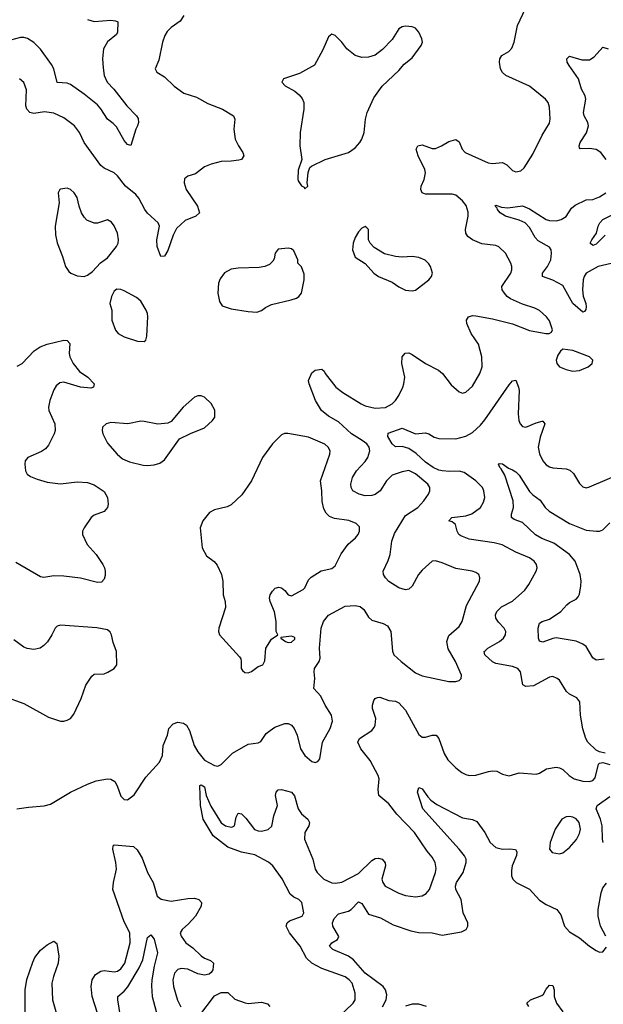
# Model space of a CAD drawing. Header units: inches. Extents: x 1839270 to 1929235, y 762242 to 910350.
# Tile 309 of 362: x 1881586 to 1885072, y 893003 to 898884. Entities that reach past the tile are written whole.
import ezdxf

# ---------------------------------------------------------------- set-up
doc = ezdxf.new("R2010")
doc.units = ezdxf.units.IN
doc.header["$MEASUREMENT"] = 0
doc.layers.add('B8889', color=7, linetype='Continuous')

msp = doc.modelspace()

# ---------------------------------------------------------------- linework, layer by layer
at = {"layer": 'B8889', "color": 5}
for points, elevation in [([(1881568.7, 894170), (1881638.6, 894181.4), (1881731.1, 894188.9), (1881770, 894198.4), (1881890, 894270.4), (1881990, 894318.4), (1882042.3, 894337.7), (1882110, 894350.4), (1882130, 894347.7), (1882153.7, 894333.7), (1882168.6, 894308.6), (1882190, 894246.8), (1882210, 894226.8), (1882230, 894224.9), (1882270, 894254), (1882339.1, 894360.9), (1882421.6, 894450), (1882439.7, 894490), (1882443.5, 894550), (1882468.2, 894610), (1882476.1, 894650), (1882501.9, 894678.1), (1882530, 894688.4), (1882563.5, 894683.5), (1882581.7, 894670), (1882599.4, 894639.4), (1882628.5, 894550), (1882650, 894511.7), (1882690, 894461.3), (1882750, 894429.1), (1882770, 894425.7), (1882790, 894436), (1882856.9, 894503.1), (1882950, 894557.6), (1883010, 894564.7), (1883026, 894574), (1883058.8, 894621.2), (1883081, 894639), (1883110, 894658.3), (1883170, 894681.1), (1883190, 894680.3), (1883210, 894670.4), (1883225.3, 894650), (1883242.6, 894610), (1883262.6, 894530), (1883288.2, 894490), (1883330, 894453.4), (1883350, 894447.7), (1883366.3, 894453.7), (1883379.3, 894470), (1883394.3, 894570), (1883439.8, 894650), (1883453.6, 894693.6), (1883448, 894730), (1883409.8, 894789.8), (1883383.8, 894843.8), (1883343.7, 894890), (1883349.7, 894950), (1883344.4, 894990), (1883347.4, 895010), (1883374.8, 895050), (1883381.4, 895070), (1883376.8, 895130), (1883387.3, 895250), (1883401.1, 895290), (1883430, 895328.4), (1883530, 895382.3), (1883590, 895385.5), (1883619.7, 895379.7), (1883642.2, 895362.2), (1883670, 895316.3), (1883690, 895298), (1883757.6, 895277.6), (1883783, 895263), (1883802, 895230), (1883812.3, 895112.3), (1883821.6, 895090), (1883864.4, 895050), (1883950, 894984), (1883990, 894965.8), (1884150, 894930.8), (1884190, 894931), (1884210, 894938), (1884222, 894950), (1884225.2, 894970), (1884189.7, 895050), (1884145.5, 895125.5), (1884136.8, 895170), (1884150, 895206), (1884210, 895260.4), (1884228.2, 895290), (1884254.9, 895385.1), (1884331.5, 895530), (1884334.5, 895550), (1884329.3, 895570), (1884310, 895582.9), (1884288.7, 895590), (1884190, 895606.3), (1884110, 895640.5), (1884070, 895651.8), (1884050, 895649.4), (1883990, 895595.6), (1883967.2, 895570), (1883930, 895501.2), (1883910, 895482.7), (1883890, 895479.5), (1883850, 895491.5), (1883790, 895529.6), (1883770, 895549.6), (1883758.9, 895570), (1883756.3, 895590), (1883786.8, 895653.2), (1883799.2, 895690), (1883809, 895770), (1883824.1, 895815.9), (1883890, 895923.2), (1883964.2, 895970), (1883999.8, 896010), (1884028, 896050), (1884035.6, 896070), (1884036.2, 896090), (1884022.9, 896110), (1883950, 896170.8), (1883910, 896192), (1883870, 896184.2), (1883810, 896163.1), (1883777.5, 896130), (1883739.6, 896070), (1883710, 896048.7), (1883690, 896042), (1883650, 896040.4), (1883612.7, 896050), (1883576, 896070), (1883565.6, 896090), (1883564.2, 896110), (1883574.3, 896150), (1883596.8, 896190), (1883650, 896245), (1883666.3, 896270), (1883677.7, 896310), (1883673.8, 896330), (1883658.4, 896350), (1883632.2, 896370), (1883566.8, 896410), (1883490, 896482), (1883430, 896515.9), (1883389.4, 896549.4), (1883353.5, 896610), (1883314, 896710), (1883311.8, 896730), (1883330, 896774.8), (1883350, 896790.7), (1883390, 896796), (1883404, 896784), (1883410.5, 896770), (1883474.3, 896690), (1883516.8, 896656.8), (1883625.5, 896590), (1883650, 896578.4), (1883710, 896564.1), (1883770, 896568.6), (1883810, 896589.1), (1883830, 896610.3), (1883850, 896640.3), (1883873.6, 896690), (1883881.1, 896710), (1883886, 896750), (1883867.8, 896830), (1883869.8, 896870), (1883888.6, 896891.4), (1883910, 896893.4), (1883930, 896885.3), (1884010, 896830.3), (1884087.7, 896790), (1884110.5, 896770), (1884163.8, 896703.8), (1884210, 896661), (1884230, 896654), (1884250, 896659.1), (1884290, 896695.5), (1884335.1, 896770), (1884347.8, 896810), (1884345.6, 896870), (1884325.7, 896945.7), (1884282.6, 897010), (1884256.9, 897070), (1884254, 897090), (1884266, 897110), (1884290, 897116.5), (1884310, 897116), (1884410, 897097), (1884530, 897067), (1884631.4, 897028.6), (1884729.3, 897010.7), (1884749.2, 897010.8), (1884763.1, 897016.9), (1884768.9, 897031.1), (1884750, 897085.2), (1884731.6, 897110), (1884690, 897147), (1884662, 897162), (1884590, 897184.7), (1884517.4, 897217.4), (1884498.5, 897230), (1884481, 897250), (1884468.7, 897270), (1884466, 897290), (1884518.9, 897370), (1884526.3, 897390), (1884526, 897410), (1884518.7, 897430), (1884487.6, 897490), (1884447.1, 897527.1), (1884430, 897534.5), (1884346, 897546), (1884290, 897569.7), (1884262, 897590), (1884249.8, 897609.8), (1884248, 897630), (1884264.5, 897710), (1884264.6, 897735.4), (1884253.5, 897773.5), (1884230, 897803.1), (1884190, 897836.8), (1884170, 897842.7), (1884010, 897842.4), (1883989.7, 897849.7), (1883981.7, 897870), (1883984.5, 897890), (1884001.5, 897930), (1884009.8, 897970), (1884004.9, 897990), (1883965.3, 898070), (1883953.5, 898110), (1883964.7, 898130), (1883990, 898136.3), (1884050, 898115.2), (1884070, 898115.5), (1884105.6, 898130), (1884150, 898156.9), (1884190, 898168), (1884210, 898154), (1884228.4, 898110), (1884247.7, 898090), (1884384, 898030), (1884410, 898024.6), (1884470, 898030.3), (1884496.4, 898016.4), (1884530, 897983.8), (1884550, 897974.9), (1884578.3, 897981.7), (1884600.1, 897999.9), (1884650, 898081.6), (1884706.6, 898193.4), (1884750, 898266), (1884755.1, 898290), (1884750, 898362), (1884741.6, 898390), (1884727, 898410), (1884630, 898487.8), (1884489.6, 898550), (1884469, 898569), (1884458.3, 898590), (1884451.5, 898630), (1884454, 898650), (1884466.6, 898670), (1884506.6, 898693.4), (1884526.2, 898713.8), (1884538.7, 898750), (1884558.5, 898850), (1884607.4, 898950)], 660), ([(1881990, 898884.7), (1882030, 898873), (1882130, 898880.7), (1882158.2, 898878.2), (1882171.8, 898871.8), (1882170.2, 898810), (1882164.2, 898795.8), (1882110, 898750.9), (1882086.9, 898710), (1882081.1, 898650), (1882083.9, 898596.1), (1882090.1, 898550), (1882108.9, 898510), (1882147.5, 898470), (1882224.9, 898370), (1882282.7, 898310), (1882293.2, 898293.2), (1882295.3, 898270), (1882290.2, 898250.2), (1882279.8, 898230), (1882250, 898132.7), (1882230, 898138.7), (1882210, 898161.6), (1882164.2, 898244.2), (1882144.9, 898264.9), (1882109.8, 898290), (1882070.8, 898350.8), (1882050, 898375), (1881970, 898439.8), (1881890, 898496.8), (1881870, 898504.2), (1881808.9, 898508.9), (1881789.9, 898589.9), (1881776.5, 898616.5), (1881710, 898708.5), (1881670, 898747.7), (1881631.7, 898771.7), (1881610, 898778), (1881590, 898777.7), (1881530, 898762.4)], 640), ([(1882566.7, 898910), (1882545.1, 898874.9), (1882490, 898836.9), (1882467.1, 898812.9), (1882452.9, 898790), (1882438.3, 898750), (1882417.1, 898642.9), (1882394.8, 898590), (1882404.7, 898570), (1882450, 898543), (1882507.6, 898487.6), (1882565.3, 898445.3), (1882641.1, 898421.1), (1882710, 898383.7), (1882797.3, 898350), (1882863.8, 898310), (1882870.3, 898290), (1882865.5, 898230), (1882873.8, 898170), (1882892.7, 898130), (1882918.9, 898090), (1882923.7, 898070), (1882910.5, 898050), (1882894.5, 898045.5), (1882850, 898039.1), (1882790, 898038), (1882730, 898021.6), (1882690, 898004.5), (1882636.2, 897963.8), (1882590.5, 897949.5), (1882570, 897934), (1882568, 897910), (1882580.4, 897870), (1882648.7, 897770), (1882659.3, 897730), (1882637.3, 897710), (1882574.8, 897685.2), (1882523.2, 897636.8), (1882502.2, 897597.8), (1882470, 897506), (1882450, 897472.7), (1882429.6, 897470), (1882406.6, 897530), (1882406, 897570), (1882420.7, 897650), (1882412.7, 897670), (1882350, 897728.2), (1882332.8, 897750), (1882297.8, 897817.8), (1882280, 897840), (1882217.7, 897890), (1882170, 897951.1), (1882150, 897968.5), (1882090, 897998), (1882070, 898014), (1881970.9, 898150), (1881943.5, 898210), (1881912.3, 898250), (1881850, 898297.2), (1881790, 898325.1), (1881733.5, 898333.5), (1881670, 898324.3), (1881646.6, 898330), (1881628.7, 898348.7), (1881622.8, 898370), (1881625.7, 898465.7), (1881609.8, 898509.8), (1881584, 898530)], 660), ([(1885089.8, 898050), (1885056.9, 898090), (1885030, 898108.5), (1884990, 898115.6), (1884933.2, 898113.2), (1884930, 898118), (1884927.3, 898130), (1884933.3, 898150), (1884971, 898209), (1884983.7, 898250), (1884979.5, 898270), (1884958, 898310), (1884952.7, 898330), (1884966.8, 898410), (1884962.6, 898430), (1884941.6, 898470), (1884923.9, 898530), (1884867.1, 898610), (1884856.3, 898630), (1884854, 898650), (1884870, 898666), (1884943.6, 898643.6), (1884990, 898644.9), (1885017.7, 898662.3), (1885070, 898720.7), (1885101, 898710)], 640), ([(1885145.4, 897434.6), (1885040.3, 897410), (1884970, 897370.8), (1884957.7, 897350), (1884952.4, 897330), (1884947.5, 897270), (1884952.2, 897232.2), (1884967.2, 897190), (1884968.9, 897170), (1884967, 897153), (1884959, 897141), (1884950, 897137), (1884890, 897188.5), (1884830, 897296.5), (1884770, 897328.6), (1884709.6, 897350), (1884708.6, 897370), (1884738.9, 897410), (1884758.4, 897450), (1884762.8, 897490), (1884759.8, 897510), (1884750, 897526.3), (1884682.8, 897562.8), (1884663.9, 897583.9), (1884630, 897642.5), (1884604.4, 897670), (1884570, 897687.7), (1884487, 897710), (1884455.1, 897730), (1884439.3, 897750), (1884438.6, 897758.6), (1884425.2, 897770), (1884430, 897776), (1884463.8, 897763.8), (1884501, 897761), (1884590, 897772.3), (1884630, 897755.3), (1884730, 897690.2), (1884750, 897683.9), (1884790, 897683.2), (1884819.5, 897690), (1884850, 897708.9), (1884881.5, 897758.5), (1884903.5, 897776.5), (1884970, 897808.6), (1885010, 897811.1), (1885050, 897825.2), (1885087.1, 897850)], 640), ([(1885082.7, 897597.3), (1885030, 897542.6), (1885010, 897535.6), (1884994, 897550), (1885002.6, 897570), (1885031, 897609), (1885040.9, 897650), (1885050.9, 897670), (1885069.8, 897690), (1885136.1, 897723.9)], 620), ([(1881570, 896814.6), (1881601.6, 896830), (1881673.2, 896906.8), (1881708.9, 896931.1), (1881750, 896945.7), (1881850, 896970.3), (1881868.6, 896968.6), (1881884.9, 896950), (1881882.2, 896890), (1881886.2, 896870), (1881905.2, 896830), (1881943.1, 896783.1), (1881992, 896750), (1882030.4, 896710), (1882026.8, 896690), (1882010, 896683.5), (1881950, 896689.8), (1881850, 896719.1), (1881825.3, 896714.7), (1881803.1, 896696.9), (1881790, 896674), (1881766.7, 896610), (1881757.7, 896570), (1881760.3, 896550), (1881796.5, 896470), (1881798.7, 896430), (1881792.4, 896410), (1881757.3, 896342.7), (1881739.4, 896320.6), (1881715.2, 896304.7), (1881634.8, 896270), (1881619.3, 896250), (1881615.8, 896230), (1881621.1, 896190), (1881630.5, 896170), (1881650, 896155.8), (1881690, 896140.3), (1881750, 896122.8), (1881830, 896112.6), (1881930, 896124.5), (1881990, 896120.7), (1882030, 896106.9), (1882090, 896066), (1882110.8, 896030), (1882114.5, 895990), (1882109.4, 895970.6), (1882090, 895946.6), (1882030, 895924.2), (1882012.7, 895910), (1881970.4, 895850), (1881961.3, 895830), (1881961.1, 895810), (1881989.2, 895749.2), (1882042.4, 895690), (1882083.1, 895630), (1882091.8, 895610), (1882097, 895590), (1882096.4, 895563.6), (1882090, 895542), (1882075.2, 895524.8), (1882050, 895522), (1881950, 895548.5), (1881850, 895560.5), (1881790, 895562.4), (1881730, 895553.3), (1881710, 895555.6), (1881563.1, 895643.1)], 660), ([(1885083.9, 894503.9), (1885050, 894511.2), (1885030, 894521.3), (1884979.3, 894570), (1884966.5, 894590), (1884949.2, 894649.2), (1884935.2, 894730), (1884930.9, 894810.9), (1884913.8, 894833.8), (1884870, 894856), (1884852, 894872), (1884810, 894938.4), (1884797, 894950), (1884770, 894960.5), (1884750, 894957.7), (1884654.6, 894905.4), (1884610, 894900.6), (1884592.1, 894912.1), (1884577, 894990), (1884560.4, 895010), (1884530, 895021.5), (1884430, 895038.4), (1884409.2, 895049.2), (1884364, 895090), (1884360.5, 895110), (1884365.2, 895114.8), (1884381.6, 895130), (1884451.2, 895170), (1884475.4, 895190), (1884488.3, 895210), (1884489.7, 895230), (1884480.5, 895250), (1884446.1, 895286.1), (1884430.8, 895310), (1884427.9, 895330), (1884435.8, 895350), (1884463.3, 895376.7), (1884529.1, 895410.9), (1884602.7, 895477.3), (1884626.9, 895510), (1884671.5, 895590), (1884676.9, 895610), (1884673.3, 895630), (1884658.4, 895650), (1884630, 895669.7), (1884550, 895703.5), (1884467.2, 895747.2), (1884420.1, 895760.1), (1884270, 895781.5), (1884220.6, 895800.6), (1884209.8, 895810), (1884199.8, 895830), (1884188.6, 895868.6), (1884170, 895885.1), (1884149.3, 895890.7), (1884168, 895910), (1884250, 895921.5), (1884287.2, 895932.8), (1884338.3, 895970), (1884356.9, 896003.1), (1884363.9, 896030), (1884359.2, 896070), (1884349.7, 896090), (1884311.1, 896130), (1884240.6, 896180.6), (1884210, 896188.3), (1884155.2, 896184.8), (1884110, 896189.3), (1884090, 896193.6), (1884054.9, 896210), (1884010, 896240.9), (1883954.1, 896294.1), (1883910, 896323.6), (1883870, 896334), (1883830, 896332.4), (1883810, 896351.1), (1883785.1, 896394.9), (1883786.4, 896413.6), (1883870, 896444.6), (1883950, 896410.2), (1884010, 896416.9), (1884030, 896410.3), (1884062, 896390), (1884090, 896383.6), (1884190, 896380.6), (1884250, 896396.5), (1884290, 896418.2), (1884337.6, 896462.4), (1884365.1, 896494.9), (1884510, 896704.2), (1884530, 896727.7), (1884550, 896730.8), (1884566, 896690), (1884569.1, 896670), (1884562.6, 896530), (1884566.9, 896490), (1884575.3, 896470), (1884590, 896455.3), (1884610, 896450.3), (1884670, 896476.9), (1884706, 896486), (1884710, 896486), (1884722, 896470), (1884695.1, 896390), (1884682.8, 896330), (1884690.2, 896290.2), (1884710.2, 896250.2), (1884730, 896224.9), (1884750, 896213.4), (1884770, 896207.6), (1884850, 896200.7), (1884872.6, 896192.6), (1884892.9, 896172.9), (1884930, 896114), (1884950, 896094.8), (1884970, 896087.3), (1884990, 896093.4), (1885190, 896180.3)], 640), ([(1885076, 895064), (1885030, 895059.7), (1885010, 895073.6), (1884970, 895139.8), (1884950, 895154.8), (1884910, 895172.2), (1884790, 895191.2), (1884770, 895188.4), (1884710, 895167.1), (1884690, 895172.7), (1884683.9, 895190), (1884682, 895250), (1884690, 895279.3), (1884706, 895290), (1884750, 895304.1), (1884818.3, 895350), (1884853.3, 895390), (1884870, 895403.1), (1884910, 895422.3), (1884922.1, 895437.9), (1884930, 895453.4), (1884937.9, 895502.1), (1884939.4, 895530), (1884934, 895570), (1884903.8, 895650), (1884869.1, 895690), (1884777.1, 895757.1), (1884704.7, 895784.7), (1884667.2, 895807.2), (1884590, 895881.1), (1884539.1, 895899.1), (1884523.6, 895910), (1884523.5, 895930), (1884535.3, 895970), (1884533.7, 896010), (1884483.5, 896163.5), (1884462, 896202), (1884453.2, 896210), (1884446.6, 896230), (1884450, 896233.4), (1884470, 896232.4), (1884504.9, 896204.9), (1884530, 896196.2), (1884550, 896182.8), (1884570, 896162.8), (1884630, 896065.5), (1884650, 896046), (1884695.4, 896015.4), (1884725.5, 895970), (1884748.3, 895948.3), (1884870, 895875.3), (1884970, 895835), (1885030.7, 895829.3), (1885050, 895830.2), (1885070, 895838.2), (1885110, 895879.1)], 620), ([(1881490, 894844.4), (1881610, 894799.1), (1881757.5, 894717.5), (1881830, 894694.8), (1881850, 894694), (1881870, 894700.7), (1881890, 894710.8), (1881910, 894736), (1881954, 894830), (1881980.9, 894910), (1882016.6, 894963.4), (1882030, 894974.8), (1882090, 894978), (1882113.1, 894986.9), (1882149.2, 895010), (1882165.2, 895030), (1882163.7, 895110), (1882144.4, 895164.4), (1882135.1, 895210), (1882125.7, 895225.7), (1882110, 895239.6), (1882047.3, 895252.7), (1881830, 895267), (1881810, 895260.9), (1881797.3, 895250), (1881778.4, 895210), (1881751.3, 895168.7), (1881730, 895145.6), (1881709.1, 895130.9), (1881670, 895122.7), (1881630, 895127.6), (1881610, 895136), (1881550, 895179.7)], 680), ([(1883481.5, 892918.6), (1883578.3, 893010), (1883589.7, 893030), (1883589.7, 893070.3), (1883572.7, 893130), (1883554.5, 893150), (1883530, 893167.1), (1883390, 893217.5), (1883329.9, 893249.9), (1883299.5, 893279.5), (1883261, 893350), (1883197.4, 893430), (1883178, 893470), (1883182.6, 893490), (1883198, 893502), (1883273.3, 893530), (1883284, 893550), (1883271.2, 893611.2), (1883253, 893630), (1883223.6, 893643.6), (1883201.9, 893661.9), (1883153.1, 893753.1), (1883097.1, 893830), (1883072.5, 893852.5), (1882990, 893896.9), (1882910, 893912.9), (1882830, 893941), (1882742, 894010), (1882682.4, 894110), (1882665.2, 894190), (1882662, 894310), (1882670, 894314.5), (1882690, 894301.7), (1882700.5, 894250), (1882726.6, 894186.6), (1882790, 894086.3), (1882814.4, 894070), (1882850, 894061), (1882857.1, 894062.9), (1882869.8, 894070.2), (1882878.1, 894121.9), (1882890, 894145.3), (1882910, 894141.5), (1882936.1, 894116.1), (1882988.4, 894048.4), (1883010, 894038.6), (1883030, 894036.6), (1883070, 894047.3), (1883092.2, 894067.8), (1883104.3, 894130), (1883126, 894190), (1883114.3, 894250), (1883118.7, 894270), (1883130, 894283.8), (1883150, 894286), (1883210, 894270.3), (1883228, 894248), (1883250.2, 894170), (1883270, 894142), (1883306.7, 894110), (1883316.5, 894090), (1883312.4, 894070), (1883288.3, 894030), (1883286.9, 893990), (1883336.8, 893870), (1883350.9, 893810), (1883362.1, 893790), (1883402.3, 893750), (1883450, 893729.4), (1883472.9, 893727.1), (1883510, 893733.2), (1883610, 893783.9), (1883690, 893862.8), (1883710, 893873.4), (1883730, 893875.8), (1883750.2, 893870.3), (1883768.9, 893848.9), (1883770.3, 893830), (1883749.4, 893750), (1883754, 893730), (1883769.4, 893709.4), (1883850, 893668), (1883890, 893653.6), (1883950, 893645.5), (1883990, 893652), (1884014, 893666), (1884032.8, 893690), (1884070, 893791.3), (1884073.6, 893813.6), (1884066.9, 893850), (1884050, 893881.6), (1884018.8, 893918.8), (1883943.5, 894030), (1883838.1, 894138.1), (1883790, 894201.7), (1883731.3, 894250), (1883726.9, 894286.9), (1883733.5, 894350), (1883727.3, 894370), (1883679.3, 894459.3), (1883623, 894530), (1883606, 894570), (1883616.2, 894590), (1883690, 894638.4), (1883703.9, 894656.1), (1883709.8, 894670.2), (1883712.3, 894710), (1883693.7, 894770), (1883692.8, 894790), (1883701.7, 894818.3), (1883710, 894830.7), (1883723.3, 894836.7), (1883738, 894838), (1883790, 894818.8), (1883830, 894814.9), (1883850, 894804.9), (1883890, 894760.3), (1883970, 894614), (1883990, 894598.3), (1884010, 894599), (1884050, 894611.6), (1884073.4, 894610), (1884090.2, 894590.2), (1884121, 894501), (1884143.2, 894463.2), (1884190, 894416.4), (1884227.1, 894387.1), (1884250, 894375.3), (1884270, 894370.3), (1884310, 894371.8), (1884385.7, 894394.3), (1884410, 894396.9), (1884435.1, 894395.1), (1884470, 894377.1), (1884510, 894367.7), (1884570, 894384.9), (1884670, 894378), (1884690, 894383), (1884733.2, 894410), (1884790, 894419.6), (1884810, 894416.1), (1884830, 894406), (1884867.4, 894370), (1884897.1, 894350), (1884950, 894337.1), (1884990, 894333.6), (1885010, 894340.3), (1885023.5, 894356.5), (1885043.3, 894436.7), (1885050, 894443), (1885070, 894447), (1885110, 894434.7)], 640), ([(1883752.6, 892987.4), (1883774.5, 893030), (1883779.5, 893059.5), (1883771.3, 893090), (1883757.5, 893110), (1883649.3, 893189.3), (1883580.6, 893270), (1883549.8, 893290), (1883456.4, 893330), (1883436.9, 893350), (1883451.3, 893370), (1883483.9, 893390), (1883492.2, 893407.8), (1883455.6, 893470), (1883455.2, 893490), (1883463.5, 893516.5), (1883490, 893543.8), (1883550, 893560.2), (1883565.4, 893570), (1883610, 893614.6), (1883630, 893604.6), (1883670, 893541.1), (1883740.7, 893520.7), (1883817.5, 893477.5), (1883922.2, 893442.2), (1883970, 893433.2), (1884050, 893429.3), (1884110, 893416.9), (1884224, 893436), (1884252, 893450), (1884263.6, 893470), (1884262.6, 893490), (1884234.5, 893550), (1884221.9, 893630), (1884191.8, 893690), (1884188.8, 893710), (1884195, 893730), (1884234, 893790), (1884253.3, 893850), (1884252.2, 893870), (1884242.9, 893890), (1884211.6, 893930), (1883993.7, 894170), (1883961.3, 894270), (1883970, 894298.8), (1883990, 894290.4), (1884023.2, 894243.2), (1884042.6, 894222.6), (1884077.1, 894197.1), (1884230, 894118), (1884290, 894107.1), (1884316.2, 894096.2), (1884363.8, 894030), (1884396.8, 893970), (1884430, 893939), (1884470, 893929.4), (1884512.9, 893932.9), (1884547.4, 893927.4), (1884554.4, 893914.4), (1884552.4, 893892.4), (1884527.9, 893830), (1884522.8, 893802.8), (1884524.2, 893770), (1884531.7, 893750), (1884551, 893731), (1884631.3, 893691.3), (1884690, 893624.7), (1884730, 893600.2), (1884794.6, 893570), (1884817.4, 893537.4), (1884839.6, 893470), (1884870, 893436.5), (1884930, 893400.9), (1884990, 893350.4), (1885030, 893325.5), (1885050, 893314), (1885070, 893316), (1885090, 893344.7)], 620), ([(1885072, 893970), (1885066.4, 893990), (1885065.3, 894070), (1885054.4, 894110), (1885029.3, 894170), (1885034.2, 894190), (1885110, 894244.7)], 620), ([(1882051.6, 892950), (1882017.8, 893050), (1882013, 893110), (1882019.1, 893150), (1882039.3, 893180.7), (1882070, 893202), (1882090, 893205.3), (1882150, 893197.5), (1882170, 893202), (1882190, 893216), (1882213.5, 893250), (1882246.4, 893370), (1882243.2, 893430), (1882210, 893496.1), (1882142.4, 893690), (1882145.8, 893730), (1882164.8, 893810), (1882160.8, 893850), (1882141.5, 893930), (1882144.7, 893950), (1882150, 893956.4), (1882265.2, 893945.3), (1882286.9, 893926.9), (1882317, 893877), (1882350, 893790.3), (1882382.9, 893730), (1882407.4, 893650), (1882430, 893630.4), (1882490, 893619.7), (1882590, 893635.9), (1882630, 893637.3), (1882656.3, 893630), (1882671.5, 893611.5), (1882670, 893589.4), (1882635.9, 893530), (1882595, 893485), (1882555.5, 893450), (1882545.2, 893430), (1882549.4, 893410), (1882578.8, 893370), (1882620.7, 893340.7), (1882670, 893292.8), (1882690, 893279.7), (1882725.9, 893265.9), (1882744.4, 893250), (1882740.4, 893210), (1882730, 893192.7), (1882716.7, 893183.3), (1882690, 893176.9), (1882650, 893186.3), (1882590, 893213.5), (1882550, 893217.2), (1882530, 893211.1), (1882510.3, 893190), (1882500.2, 893150), (1882504, 893110), (1882528.4, 893028.4), (1882547.6, 892987.6)], 640), ([(1885086, 893410), (1885055.6, 893470), (1885042, 893530), (1885040.4, 893570), (1885058.2, 893670), (1885070, 893698.4), (1885090, 893726)], 620), ([(1882187.5, 892930), (1882171.5, 893030), (1882172, 893050), (1882210, 893080.9), (1882231.9, 893108.1), (1882298.7, 893221.3), (1882320.8, 893270), (1882350, 893402), (1882370, 893417.6), (1882390, 893393), (1882409.2, 893310), (1882388.5, 893231.5), (1882374.6, 893150), (1882373.1, 893113.2), (1882376.3, 893050), (1882408.9, 892930)], 620), ([(1881617.7, 892930), (1881618.4, 893090), (1881627.6, 893152.4), (1881664.7, 893255.3), (1881676.8, 893283.2), (1881710, 893327.7), (1881750, 893359.1), (1881790, 893381), (1881807.1, 893367.1), (1881819.6, 893290), (1881816.2, 893250), (1881787.2, 893170), (1881778.8, 893130), (1881782.8, 893030), (1881806.5, 892946.5)], 640), ([(1884628, 892990), (1884616, 893010), (1884637.2, 893030), (1884704, 893056), (1884715.1, 893064.9), (1884730, 893094.8), (1884750, 893117.3), (1884770, 893114.8), (1884779.3, 893090), (1884779, 893050), (1884793.2, 893010), (1884830, 892959)], 580), ([(1882655.1, 892930), (1882750, 893054.8), (1882790, 893074), (1882830, 893073.4), (1882870, 893034.8), (1882931.9, 893011.9), (1882950, 893008.7), (1883030, 893016.5), (1883066.4, 893006.4), (1883079.1, 892990)], 640), ([(1884014.8, 892990), (1883970, 893004.5), (1883930, 893004.7), (1883890, 892992.5)], 620)]:
    msp.add_lwpolyline(points, dxfattribs=dict(at, elevation=elevation))
for points, elevation in [([(1883890, 898845.1), (1883870, 898840.7), (1883850.8, 898830), (1883810, 898766), (1883753.8, 898706.2), (1883708.3, 898671.7), (1883670, 898659.5), (1883630, 898657.6), (1883590, 898669.6), (1883539.6, 898710), (1883509.5, 898750), (1883470, 898789.2), (1883450, 898798), (1883430, 898782), (1883395.8, 898704.2), (1883347.2, 898612.8), (1883257.3, 898562.7), (1883162, 898530), (1883156.9, 898523.1), (1883151.3, 898510), (1883171.3, 898490), (1883230, 898457.3), (1883255.8, 898435.8), (1883274, 898414), (1883283, 898390), (1883283.1, 898350), (1883260.3, 898210), (1883259.3, 898130), (1883271.3, 898050), (1883250, 897986), (1883247.9, 897932.1), (1883250, 897922), (1883270, 897892), (1883284.7, 897884.7), (1883290, 897874), (1883306, 897890), (1883302, 897910), (1883309, 897971), (1883319, 898001), (1883328, 898010), (1883411.2, 898048.8), (1883550, 898091.8), (1883590, 898118), (1883617.7, 898150), (1883630, 898170.6), (1883643.1, 898210), (1883651.7, 898290), (1883662, 898330), (1883701.8, 898418.2), (1883750, 898487.7), (1883850, 898580.7), (1883881.7, 898618.3), (1883930, 898657.1), (1883984.5, 898730), (1883992.3, 898750), (1883987, 898770), (1883969.4, 898810), (1883950, 898832.7), (1883930, 898842)], 680), ([(1881870, 897877), (1881830, 897872.3), (1881824.7, 897870), (1881814.8, 897850), (1881821.6, 897790), (1881797.1, 897650), (1881799, 897599), (1881810, 897551.3), (1881842, 897470), (1881858.8, 897410), (1881879.9, 897379.9), (1881890.4, 897370.4), (1881930, 897353.4), (1881970, 897350.6), (1881990, 897359.1), (1882020.1, 897379.9), (1882067.6, 897432.4), (1882110, 897461), (1882163.7, 897530), (1882173.6, 897550), (1882176.9, 897570), (1882169.6, 897610), (1882150, 897652.7), (1882134.1, 897674.1), (1882110, 897689.2), (1882050, 897669.3), (1882030, 897669.5), (1881987.2, 897687.2), (1881970, 897703.7), (1881954.7, 897730), (1881940.5, 897770), (1881930, 897822), (1881911.8, 897850), (1881890, 897869.4)], 680), ([(1883650, 897648.7), (1883630, 897639), (1883610, 897617.2), (1883590, 897584), (1883578, 897550), (1883574, 897510), (1883590, 897466), (1883650, 897427.3), (1883700.7, 897370), (1883730, 897350.6), (1883810, 897315.5), (1883850, 897288), (1883890, 897268), (1883930, 897263.8), (1883950, 897268.2), (1884029.5, 897330), (1884045.6, 897350), (1884051.8, 897370), (1884039.5, 897410), (1884030, 897425.2), (1884007.2, 897447.2), (1883970, 897464.5), (1883930, 897469.6), (1883870, 897465.6), (1883830, 897469.6), (1883764.9, 897484.9), (1883703.5, 897523.5), (1883679.3, 897550), (1883669, 897570), (1883668.7, 897630), (1883660.2, 897640.2)], 680), ([(1883190, 897519), (1883130, 897512.7), (1883111, 897490), (1883104.9, 897455.1), (1883098, 897442), (1883077.1, 897422.9), (1883050.4, 897409.6), (1883016.7, 897403.3), (1882890, 897400.5), (1882850, 897393.6), (1882810, 897372.3), (1882783.4, 897336.6), (1882774, 897310), (1882768.9, 897250), (1882780.2, 897200.3), (1882795.8, 897175.8), (1882850, 897157.1), (1882950, 897140.5), (1883003.2, 897136.8), (1883030, 897146.8), (1883054.5, 897165.5), (1883090, 897183), (1883208, 897210), (1883238.9, 897221.1), (1883254, 897230), (1883269.4, 897250.6), (1883286, 897330), (1883285.2, 897365.2), (1883268.7, 897408.7), (1883248, 897430), (1883248, 897450), (1883223.1, 897503.1), (1883210, 897515.3)], 680), ([(1882165.5, 897274.5), (1882150, 897262), (1882134, 897230), (1882124.9, 897190), (1882136.3, 897150), (1882137.1, 897090), (1882158.4, 897030), (1882174, 897010), (1882210, 896990.4), (1882290, 896964.4), (1882330, 896962), (1882339.3, 896970), (1882345.6, 896994.4), (1882351, 897110), (1882349.7, 897130), (1882342, 897150), (1882310, 897202.7), (1882283.9, 897223.9), (1882210, 897265.2), (1882190, 897272.7)], 680), ([(1884830, 896917.2), (1884815.2, 896904.8), (1884799.9, 896880.1), (1884790.5, 896850), (1884793.4, 896830), (1884810, 896810.7), (1884850, 896794), (1884890, 896784.2), (1884930, 896788.7), (1884981.2, 896810), (1885005.2, 896830), (1885009.2, 896850), (1884988.7, 896870), (1884890, 896907.8)], 660), ([(1882670, 896638.4), (1882650, 896638.4), (1882630, 896629.5), (1882563, 896570), (1882490, 896485.2), (1882470, 896475.1), (1882410, 896468.4), (1882330, 896485), (1882310, 896485.3), (1882230.9, 896470.9), (1882130, 896477.6), (1882103, 896470), (1882081.3, 896450), (1882078, 896430), (1882083.1, 896410), (1882110, 896354.9), (1882168.2, 896288.2), (1882200.7, 896260.7), (1882242.7, 896242.7), (1882324.2, 896224.2), (1882350, 896221.6), (1882390, 896226), (1882423.8, 896236.2), (1882450, 896254.4), (1882539.7, 896380.3), (1882606.5, 896413.5), (1882690, 896446), (1882738.3, 896490), (1882751.1, 896510), (1882752.4, 896552.4), (1882730, 896592.7), (1882690, 896629.4)], 680), ([(1883188, 896412), (1883168, 896412), (1883150, 896405.2), (1883095.5, 896350), (1883036.3, 896270), (1882970.5, 896130), (1882913.5, 896046.5), (1882850, 895987), (1882824.6, 895975.4), (1882750, 895957.4), (1882719, 895941.1), (1882679.2, 895890), (1882664.4, 895850), (1882676.3, 895730), (1882702.3, 895682.3), (1882748.1, 895648.1), (1882765.8, 895625.8), (1882790.3, 895570.3), (1882799.3, 895530), (1882801.6, 895450), (1882812.7, 895410), (1882814.2, 895374.2), (1882775.5, 895250), (1882774, 895230), (1882778.8, 895210), (1882899.7, 895079.7), (1882907, 895067), (1882909.2, 895050), (1882908.6, 895010), (1882916.5, 894996.5), (1882930, 894984.3), (1882950, 894982.7), (1882969.8, 894990.2), (1883010, 895020.7), (1883039, 895030), (1883050, 895054), (1883057, 895130), (1883090, 895184), (1883128, 895210), (1883118, 895230), (1883118.7, 895290), (1883107.2, 895347.2), (1883081.2, 895410), (1883077.2, 895430), (1883082.7, 895450), (1883096, 895470), (1883111.8, 895488.2), (1883134.2, 895494.2), (1883150, 895490.5), (1883170, 895474.4), (1883189.5, 895449.5), (1883210, 895443.5), (1883279.1, 895480.9), (1883289.9, 895490.1), (1883310, 895538), (1883326.4, 895553.6), (1883387.4, 895592.6), (1883450, 895606.9), (1883470, 895622.8), (1883505.8, 895694.2), (1883548.7, 895751.3), (1883591.3, 895788.7), (1883607.3, 895810), (1883615.3, 895830), (1883615.7, 895855.7), (1883595.6, 895875.6), (1883552.5, 895892.5), (1883465.4, 895905.4), (1883437.1, 895917.1), (1883416.5, 895936.5), (1883403.4, 895963.4), (1883393, 896007), (1883390.6, 896069.4), (1883381.7, 896130), (1883438.9, 896290), (1883439.7, 896310), (1883428, 896330), (1883408.9, 896348.9), (1883310, 896391.1)], 680), ([(1883210, 895202.7), (1883146, 895194), (1883144.7, 895190), (1883173.4, 895170), (1883190, 895165), (1883210, 895166.3), (1883230, 895183.8), (1883230, 895194.3)], 680), ([(1884870, 894125.4), (1884850, 894123), (1884824.9, 894110), (1884783.7, 894050), (1884754.4, 893970), (1884750.7, 893930), (1884766, 893910), (1884810, 893902), (1884830, 893907.7), (1884870, 893939.1), (1884911.5, 893988.5), (1884930, 894022.8), (1884934.8, 894050), (1884927.1, 894090), (1884910, 894112.1), (1884890, 894121.7)], 640)]:
    msp.add_lwpolyline(points, close=True, dxfattribs=dict(at, elevation=elevation))

doc.saveas('drawing.dxf')
